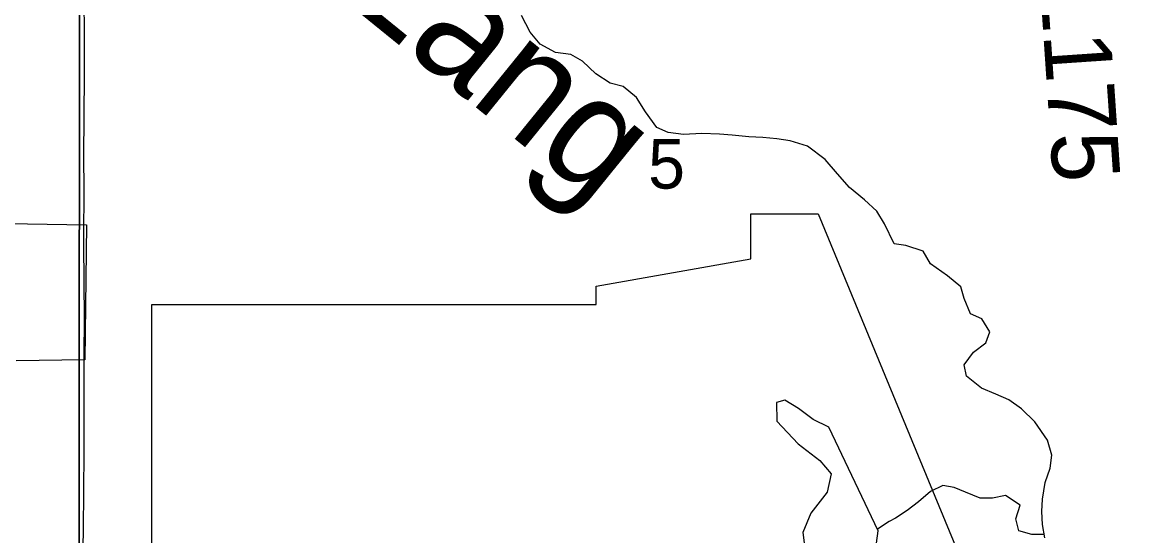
# Model space of a CAD drawing. Extents: x 1874609 to 2204689, y 815661 to 1281160.
# Drawn here: x 2018804 to 2023744, y 1053013 to 1055304 of the extents above; entities that cross this region are included whole.
import ezdxf

# ---------------------------------------------------------------- set-up
doc = ezdxf.new("R2010")
doc.units = 0
for name, color, linetype in [('GM_X_Corporation', 7, 'Continuous'), ('GM_X_County_Road_Text', 7, 'Continuous'), ('GM_X_Minor_Lake', 7, 'Continuous'), ('GM_X_Minor_River', 7, 'Continuous'), ('GM_X_Minor_River_Text', 7, 'Continuous'), ('GM_X_Section', 7, 'Continuous'), ('GM_X_Section_Text', 7, 'Continuous'), ('GM_X_State_Route', 7, 'Continuous')]:
    doc.layers.add(name, color=color, linetype=linetype)

msp = doc.modelspace()

# ---------------------------------------------------------------- linework, layer by layer
at = {"layer": 'GM_X_Corporation'}
for points in [[(2015493.2, 1054461.5), (2019090.7, 1054400.6), (2019083.9, 1053798.5), (2018777.1, 1053793.3)], [(2018519.9, 1051051.6), (2019028, 1051083.3), (2019027.9, 1050375.6), (2020484.5, 1050384.2), (2020531.1, 1050870.5), (2022051.5, 1051012.9), (2022067.6, 1051672.4), (2021619.4, 1051707.9), (2018931.4, 1051765.5), (2018931.4, 1052159.2), (2019381.6, 1052159.2), (2019381.6, 1052878.4), (2019381.7, 1054045), (2021362.5, 1054044.9), (2021362.5, 1054126.9), (2022051.1, 1054248.3), (2022051.2, 1054448.4), (2022351.3, 1054448.4), (2023204.1, 1052384.8), (2023455, 1052311.8), (2023909.4, 1052806.3)]]:
    msp.add_lwpolyline(points, dxfattribs=at)
at = {"layer": 'GM_X_Minor_Lake'}
msp.add_lwpolyline([(2022606.3, 1052948.1), (2022618.8, 1053036.3), (2022398.8, 1053497.4), (2022328.9, 1053531.9), (2022263, 1053580.5), (2022203.1, 1053619), (2022165, 1053607.2), (2022166.5, 1053524.9), (2022262.2, 1053424), (2022357.9, 1053349.1), (2022409.7, 1053290.6), (2022391.3, 1053208.4), (2022318.6, 1053114.6), (2022282.1, 1053028.5), (2022293.7, 1052946.1)], dxfattribs=at)
at = {"layer": 'GM_X_Minor_River'}
for points in [[(2023360.9, 1053004), (2023350.3, 1053064.1), (2023347.8, 1053122.3), (2023351.4, 1053176.6), (2023362.8, 1053250.9), (2023384.3, 1053315.3), (2023391.9, 1053373.6), (2023373.3, 1053439.7), (2023316.4, 1053521.5), (2023257.8, 1053579.3), (2023201.3, 1053619.1), (2023142.9, 1053644.7), (2023078.5, 1053672.3), (2023011.8, 1053726), (2023001.4, 1053776.1), (2023043.1, 1053832.6), (2023098.9, 1053873.2), (2023116.5, 1053923.5), (2023079.9, 1053981.5), (2023029.6, 1054003.2), (2023001, 1054071.2), (2022986.5, 1054123.3), (2022927.9, 1054173), (2022851.2, 1054226.6), (2022818.7, 1054282.6), (2022742.2, 1054308.1), (2022690, 1054315.8), (2022647.2, 1054403.8), (2022612.6, 1054461.7), (2022558, 1054511.5), (2022491.3, 1054567.2), (2022436.7, 1054627), (2022382, 1054690.9), (2022303.3, 1054750.5), (2022226.8, 1054774), (2022166.6, 1054783.6), (2022104.3, 1054789.2), (2022042.1, 1054792.7), (2021967.8, 1054800.2), (2021911.7, 1054803.8), (2021833.4, 1054807.2), (2021751.2, 1054802.6), (2021682.9, 1054812.1), (2021632.6, 1054833.8), (2021581.8, 1054903.7), (2021541.2, 1054967.6), (2021482.6, 1055017.4), (2021424.3, 1055031), (2021359.8, 1055072.7), (2021301.1, 1055130.4), (2021248.7, 1055160.2), (2021180.4, 1055167.7), (2021111.9, 1055205.3), (2021067.4, 1055259.2), (2021028.6, 1055333.2)], [(2023358.3, 1053018.7), (2023303.9, 1053019.9), (2023245.9, 1053036.3), (2023232.1, 1053088.6), (2023250.5, 1053150.7), (2023186.6, 1053193.2), (2023128.4, 1053181.6), (2023072.3, 1053181.9), (2023008.3, 1053208.4), (2022956.4, 1053228.8), (2022906.3, 1053237.2), (2022852.1, 1053211.5), (2022797.7, 1053165.6), (2022747.5, 1053125.8), (2022695.2, 1053092.1), (2022667.3, 1053077.5), (2022615.4, 1053043.5)]]:
    msp.add_lwpolyline(points, dxfattribs=at)
at = {"layer": 'GM_X_Section'}
for points in [[(2012928.1, 1057059.8), (2018285.1, 1057025), (2019059.5, 1057018.6), (2019058.5, 1051739.8), (2012905.1, 1051801)], [(2023576.1, 1056982.1), (2024428.5, 1056977.8), (2024449.5, 1051689), (2019058.5, 1051739.8), (2019059.5, 1057018.6)]]:
    msp.add_lwpolyline(points, close=True, dxfattribs=at)
at = {"layer": 'GM_X_State_Route'}
for points in [[(2019079.6, 1054116.5), (2019078.7, 1054344.3), (2019080.1, 1054557.5), (2019079.3, 1054705.1), (2019081.7, 1055065.9), (2019079.8, 1055590.8), (2019080.9, 1055918.9), (2019080.5, 1056148.5), (2019082.1, 1056394.5), (2019079.1, 1056870.2), (2019077.8, 1056985.1), (2019077.4, 1057024.8)], [(2019079.6, 1053785.9), (2019081.4, 1054013.9), (2019079.6, 1054116.5)], [(2019075.2, 1052963.9), (2019077.4, 1053039.6), (2019080.1, 1053385.3), (2019080.6, 1053631.9), (2019079.6, 1053785.9)]]:
    msp.add_lwpolyline(points, dxfattribs=at)

# ---------------------------------------------------------------- texts
at = {"layer": 'GM_X_County_Road_Text'}
msp.add_text('C-1175', height=300, rotation=273.8895, dxfattribs=at).set_placement((2023310.5, 1055895.3))
at = {"layer": 'GM_X_Minor_River_Text'}
msp.add_text('Lang', height=500.2, rotation=320.9519, dxfattribs=at).set_placement((2020211.9, 1055421.8))
at = {"layer": 'GM_X_Section_Text'}
msp.add_text('5', height=221, rotation=0, dxfattribs=at).set_placement((2021593.3, 1054561.6))

doc.saveas('drawing.dxf')
